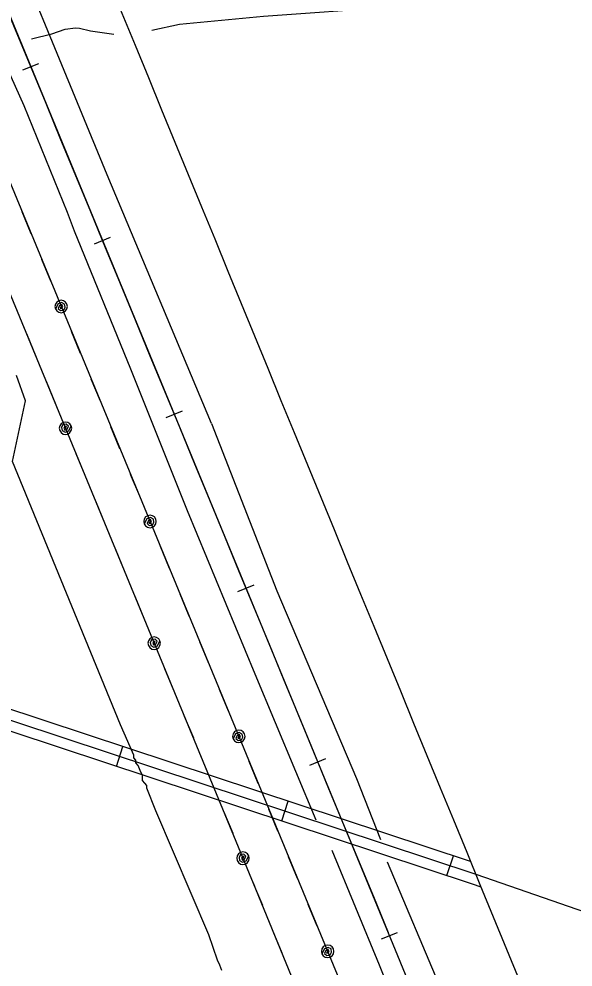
# Model space of a CAD drawing. Extents: x 3329297 to 3367176, y 649250 to 674653.
# Drawn here: x 3344672 to 3345468, y 662476 to 663837 of the extents above; entities that cross this region are included whole.
import ezdxf

# ---------------------------------------------------------------- set-up
doc = ezdxf.new("R2010")
doc.units = 0
for name, color, linetype in [('V-RAIL-TRAK', 7, 'Continuous'), ('V-ROAD-CNTR', 7, 'Continuous'), ('V-TOPO-SHOR', 7, 'Continuous'), ('V-UTIL-LINE', 7, 'Continuous')]:
    doc.layers.add(name, color=color, linetype=linetype)

msp = doc.modelspace()

# ---------------------------------------------------------------- linework, layer by layer
at = {"layer": 'V-RAIL-TRAK'}
for points in [[(3345872.4, 660898.3), (3345202.6, 662524.8), (3345202.6, 662524.8), (3343834.7, 665839), (3343834.7, 665839.1), (3342962.1, 667964.3), (3342962.1, 667964.3), (3342142.3, 669950.7), (3342142.3, 669950.7), (3341846.6, 670653.1)], [(3344677.6, 663764.1), (3344700.7, 663773.6)], [(3344780.6, 663514.5), (3344803.7, 663524.1)], [(3344883.6, 663265), (3344906.7, 663274.5)], [(3344986.6, 663015.4), (3345009.7, 663024.9)], [(3345089.6, 662765.8), (3345112.7, 662775.3)], [(3345192.6, 662516.3), (3345215.7, 662525.8)], [(3345872.4, 660898.3), (3345202.6, 662524.8)]]:
    msp.add_lwpolyline(points, dxfattribs=at)
msp.add_arc((6548955.2, 1986802.1), 3466661.3, 202.398581, 202.4578394, dxfattribs=at)
at = {"layer": 'V-ROAD-CNTR'}
for p, q in [((3344812, 662764.1), (3344821.4, 662792.6)), ((3345049.4, 662685.7), (3345058.8, 662714.1)), ((3345286.8, 662607.2), (3345296.2, 662635.7))]:
    msp.add_line(p, q, dxfattribs=at)
for points in [[(3345320.7, 662627.5), (3344276.4, 662972.8), (3343575.9, 663210.7), (3343445.5, 663250.9)], [(3343441.1, 663236.5), (3343571.3, 663196.4), (3344271.6, 662958.6), (3345328.2, 662609.3), (3345521.6, 662542.5), (3346851, 662094.8), (3347564.2, 661852.6), (3347943.6, 661723.5)], [(3345335.8, 662590.8), (3345323.4, 662595), (3344266.9, 662944.4), (3343566.7, 663182.2), (3343436.7, 663222.2)]]:
    msp.add_lwpolyline(points, dxfattribs=at)
msp.add_arc((64166487.8, 25668654.3), 65761050.4, 202.347120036, 202.34991448, dxfattribs=at)
at = {"layer": 'V-TOPO-SHOR'}
for points in [[(3344948.5, 663256.5), (3344798.6, 663613.5), (3344612.2, 664065.8), (3344442.7, 664471.7), (3344269, 664887.5), (3344249.2, 664942.3), (3344232.4, 664935.2)], [(3344484, 664185), (3344573, 663968.7), (3344622.4, 663838.1), (3344678.9, 663713.1), (3344741.1, 663559.9), (3344751.1, 663533)], [(3344863.1, 663821.3), (3344902.6, 663830.1), (3345023.5, 663841.3), (3345210.4, 663854.7), (3345328.5, 663864.4), (3345357, 663866.9), (3345391, 663870.8), (3345500.1, 663879), (3345677.9, 663893), (3345795.5, 663901.1), (3345873.6, 663908)], [(3344690.1, 663808.7), (3344719.2, 663816), (3344738.6, 663822.5), (3344753.2, 663824.8), (3344758.8, 663824.2), (3344774.8, 663820.2), (3344808.2, 663815.7)], [(3344751.1, 663533), (3344832.1, 663335.1), (3344913.8, 663131.6), (3345010.6, 662897.1), (3345098.6, 662687.4)], [(3344948.5, 663256.5), (3345042.5, 663016.4), (3345157, 662746.6), (3345191.5, 662659.3)], [(3345121.4, 662643.9), (3345189.5, 662479.2), (3345269.8, 662279.2), (3345344.3, 662099.3), (3345431, 661881.3), (3345517.6, 661680), (3345598.7, 661473.1), (3345696.2, 661234.3), (3345754.5, 661068.8)], [(3345200.9, 662626.8), (3345278.9, 662442.1), (3345396.3, 662168.8), (3345485.2, 661943.9), (3345582.5, 661718.3), (3345700.9, 661415.2), (3345740.3, 661322.5)]]:
    msp.add_lwpolyline(points, dxfattribs=at)
at = {"layer": 'V-UTIL-LINE'}
for points in [[(3345932.1, 660508.5), (3345266.9, 662132.1), (3344424.6, 664170), (3343419, 666605.5), (3342586.6, 668628.9), (3341907.6, 670274.6), (3341535.6, 671146.2)], [(3341480.8, 671097), (3341874.4, 670184.1), (3342489.4, 668700.6), (3343600.8, 666004.9), (3344292.6, 664330.1), (3345012, 662588.2), (3345711.5, 660882.6)], [(3344689.5, 663529), (3344676.6, 663560.4)], [(3344717.8, 663460.6), (3344704.8, 663492)], [(3344732.7, 663424.5), (3344731.2, 663422.1), (3344733.5, 663422.2), (3344734.9, 663424.5), (3344733.5, 663427.1), (3344730.3, 663425.9), (3344728.4, 663421.7), (3344731.5, 663418.7), (3344736.4, 663419.3), (3344738.3, 663423.5), (3344737.5, 663427.9), (3344733.3, 663430.1), (3344728.1, 663428.3), (3344724.4, 663421.1), (3344726.3, 663418.1), (3344729.3, 663416.2), (3344732.7, 663415.5), (3344736.2, 663416.2), (3344739.1, 663418.1), (3344741, 663421.1), (3344741.7, 663424.5), (3344741, 663427.9), (3344739.1, 663430.9), (3344736.2, 663432.8), (3344732.7, 663433.5), (3344729.3, 663432.8), (3344726.4, 663430.9), (3344724.4, 663428), (3344723.7, 663424.5), (3344724.4, 663421.1)], [(3344682.7, 663385.5), (3344695.7, 663354)], [(3344760.6, 663357.1), (3344747.6, 663388.5)], [(3344944.6, 662522.1), (3344868.6, 662700.2), (3344855.9, 662732.9), (3344855.9, 662736.5), (3344852.7, 662740.2), (3344849.5, 662743.8), (3344849.5, 662747.4), (3344849.5, 662751.1), (3344846.3, 662758.3), (3344843.2, 662765.6), (3344840, 662769.2), (3344840, 662772.9), (3344836.9, 662776.5), (3344836.8, 662780.1), (3344817.8, 662823.7), (3344662.6, 663201.7), (3344681.4, 663289), (3344668.7, 663325.3)], [(3344711, 663317.1), (3344723.9, 663285.6)], [(3344788.9, 663288.7), (3344775.9, 663320.1)], [(3344738.8, 663249.6), (3344740.4, 663252.1), (3344738.1, 663252), (3344736.6, 663249.6), (3344738, 663247.1), (3344741.2, 663248.2), (3344743.1, 663252.5), (3344740, 663255.4), (3344735.2, 663254.8), (3344733.2, 663250.7), (3344734, 663246.3), (3344738.2, 663244), (3344743.5, 663245.8), (3344747.1, 663253.1), (3344745.2, 663256), (3344742.3, 663257.9), (3344738.8, 663258.6), (3344735.4, 663258), (3344732.5, 663256), (3344730.5, 663253.1), (3344729.8, 663249.6), (3344730.5, 663246.2), (3344732.4, 663243.3), (3344735.4, 663241.3), (3344738.8, 663240.6), (3344742.3, 663241.3), (3344745.2, 663243.3), (3344747.1, 663246.2), (3344747.8, 663249.6), (3344747.1, 663253.1)], [(3344817.1, 663220.3), (3344804.1, 663251.7)], [(3344753.7, 663213.5), (3344766.7, 663182.1)], [(3344845.4, 663151.9), (3344832.4, 663183.3)], [(3344782, 663145.2), (3344795, 663113.7)], [(3344860.3, 663115.8), (3344858.7, 663113.4), (3344861.1, 663113.5), (3344862.5, 663115.8), (3344861.1, 663118.4), (3344857.9, 663117.3), (3344856, 663113), (3344859.1, 663110.1), (3344863.9, 663110.7), (3344865.9, 663114.8), (3344865.1, 663119.2), (3344860.9, 663121.5), (3344855.7, 663119.7), (3344852, 663112.4), (3344853.9, 663109.5), (3344856.8, 663107.5), (3344860.3, 663106.8), (3344863.7, 663107.5), (3344866.6, 663109.5), (3344868.6, 663112.4), (3344869.3, 663115.8), (3344868.6, 663119.3), (3344866.7, 663122.2), (3344863.7, 663124.1), (3344860.3, 663124.8), (3344856.9, 663124.1), (3344853.9, 663122.2), (3344852, 663119.3), (3344851.3, 663115.8), (3344852, 663112.4)], [(3344810.2, 663076.8), (3344823.2, 663045.3)], [(3344888.2, 663048.4), (3344875.2, 663079.8)], [(3344838.5, 663008.4), (3344851.5, 662976.9)], [(3344916.4, 662980), (3344903.4, 663011.4)], [(3344866.3, 662940.9), (3344867.9, 662943.3), (3344865.6, 662943.3), (3344864.1, 662940.9), (3344865.5, 662938.4), (3344868.7, 662939.5), (3344870.6, 662943.8), (3344867.5, 662946.7), (3344862.7, 662946.1), (3344860.7, 662942), (3344861.5, 662937.6), (3344865.8, 662935.3), (3344871, 662937.1), (3344874.6, 662944.4), (3344872.7, 662947.3), (3344869.8, 662949.2), (3344866.3, 662949.9), (3344862.9, 662949.2), (3344860, 662947.3), (3344858, 662944.4), (3344857.3, 662940.9), (3344858, 662937.5), (3344860, 662934.6), (3344862.9, 662932.6), (3344866.3, 662931.9), (3344869.8, 662932.6), (3344872.7, 662934.6), (3344874.6, 662937.5), (3344875.3, 662940.9), (3344874.6, 662944.4)], [(3344944.7, 662911.6), (3344931.7, 662943)], [(3344881.2, 662904.8), (3344894.2, 662873.4)], [(3344973, 662843.2), (3344960, 662874.6)], [(3344909.5, 662836.4), (3344922.5, 662805)], [(3344987.9, 662807.2), (3344986.3, 662804.7), (3344988.6, 662804.8), (3344990.1, 662807.2), (3344988.6, 662809.7), (3344985.4, 662808.6), (3344983.5, 662804.3), (3344986.7, 662801.4), (3344991.5, 662802), (3344993.5, 662806.1), (3344992.7, 662810.5), (3344988.4, 662812.8), (3344983.2, 662811), (3344979.5, 662803.7), (3344981.5, 662800.8), (3344984.4, 662798.8), (3344987.9, 662798.2), (3344991.3, 662798.8), (3344994.2, 662800.8), (3344996.2, 662803.7), (3344996.9, 662807.2), (3344996.2, 662810.6), (3344994.2, 662813.5), (3344991.3, 662815.5), (3344987.9, 662816.2), (3344984.4, 662815.5), (3344981.5, 662813.5), (3344979.6, 662810.6), (3344978.9, 662807.2), (3344979.5, 662803.7)], [(3345015.7, 662739.7), (3345002.8, 662771.1)], [(3344937.7, 662768.1), (3344950.7, 662736.6)], [(3345044, 662671.3), (3345031, 662702.7)], [(3344966, 662699.7), (3344979, 662668.2)], [(3344993.8, 662632.2), (3344995.4, 662634.6), (3344993.1, 662634.6), (3344991.6, 662632.2), (3344993, 662629.6), (3344996.2, 662630.8), (3344998.1, 662635.1), (3344995, 662638), (3344990.2, 662637.4), (3344988.2, 662633.3), (3344989, 662628.9), (3344993.3, 662626.6), (3344998.5, 662628.4), (3345002.1, 662635.7), (3345000.2, 662638.6), (3344997.3, 662640.5), (3344993.8, 662641.2), (3344990.4, 662640.5), (3344987.5, 662638.6), (3344985.5, 662635.7), (3344984.8, 662632.2), (3344985.5, 662628.8), (3344987.5, 662625.9), (3344990.4, 662623.9), (3344993.8, 662623.2), (3344997.3, 662623.9), (3345000.2, 662625.9), (3345002.1, 662628.8), (3345002.8, 662632.2), (3345002.1, 662635.7)], [(3345072.3, 662602.9), (3345059.3, 662634.4)], [(3345008.7, 662596.1), (3345012, 662588.2), (3345021.7, 662564.7)], [(3345100.5, 662534.5), (3345087.5, 662566)], [(3345036.8, 662527.7), (3345049.7, 662496.2)], [(3344963.6, 662471.2), (3344960.5, 662478.5), (3344957.3, 662485.8), (3344944.6, 662522.1)], [(3345115.4, 662498.5), (3345113.9, 662496.1), (3345116.2, 662496.2), (3345117.6, 662498.5), (3345116.2, 662501.1), (3345113, 662499.9), (3345111.1, 662495.6), (3345114.2, 662492.7), (3345119.1, 662493.3), (3345121, 662497.5), (3345120.3, 662501.9), (3345116, 662504.1), (3345110.8, 662502.3), (3345107.1, 662495), (3345109.1, 662492.1), (3345112, 662490.2), (3345115.4, 662489.5), (3345118.9, 662490.2), (3345121.8, 662492.1), (3345123.7, 662495), (3345124.4, 662498.5), (3345123.8, 662501.9), (3345121.8, 662504.8), (3345118.9, 662506.8), (3345115.4, 662507.5), (3345112, 662506.8), (3345109.1, 662504.9), (3345107.1, 662501.9), (3345106.4, 662498.5), (3345107.1, 662495)]]:
    msp.add_lwpolyline(points, dxfattribs=at)

doc.saveas('drawing.dxf')
